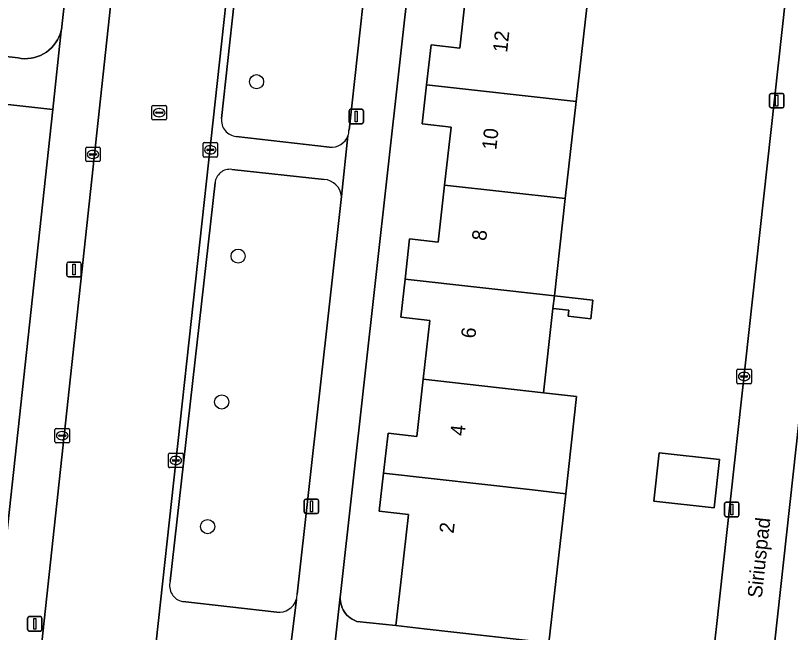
# Model space of a CAD drawing. Extents: x 161928 to 163071, y 386474 to 387428.
# Drawn here: x 162531.2 to 162584.8, y 387031.7 to 387074.3 of the extents above; entities that cross this region are included whole.
import ezdxf

# ---------------------------------------------------------------- set-up
doc = ezdxf.new("R2010")
doc.units = 0
for name, color, linetype in [('IMGEO_Boom', 7, 'Continuous'), ('IMGEO_Erf', 7, 'Continuous'), ('IMGEO_Groenvoorziening', 7, 'Continuous'), ('IMGEO_Kolk', 7, 'Continuous'), ('IMGEO_Lichtmast', 7, 'Continuous'), ('IMGEO_Openbare_ruimte_label', 7, 'Continuous'), ('IMGEO_Pand', 7, 'Continuous'), ('IMGEO_Pand_nummerreeks', 7, 'Continuous'), ('IMGEO_Rijbaan_lokaal_gesloten', 7, 'Continuous'), ('IMGEO_Rioolput', 7, 'Continuous'), ('IMGEO_Voetpad_open', 7, 'Continuous')]:
    doc.layers.add(name, color=color, linetype=linetype)

msp = doc.modelspace()

# ---------------------------------------------------------------- linework, layer by layer
at = {"layer": 'IMGEO_Boom'}
for centre in [(162547.889, 387069.728), (162546.614, 387057.672), (162545.48, 387047.596), (162544.51, 387038.98)]:
    msp.add_circle(centre, 0.489, dxfattribs=at)
at = {"layer": 'IMGEO_Erf'}
for points in [[(162559.385, 387085.352), (162553.682, 387034.281), (162553.668, 387034.128), (162553.668, 387033.975), (162553.682, 387033.822), (162553.709, 387033.671), (162553.75, 387033.523), (162553.803, 387033.379), (162553.87, 387033.241), (162553.948, 387033.109), (162554.038, 387032.985), (162554.139, 387032.869), (162554.249, 387032.762), (162554.369, 387032.666), (162554.497, 387032.581), (162554.631, 387032.508), (162554.772, 387032.447), (162554.825, 387032.428), (162557.517, 387032.136), (162557.916, 387035.531), (162558.397, 387039.813), (162556.369, 387040.041), (162556.665, 387042.676), (162556.975, 387045.434), (162558.961, 387045.211), (162559.405, 387049.161), (162559.861, 387053.226), (162557.861, 387053.45), (162558.158, 387056.092), (162558.469, 387058.862), (162560.44, 387058.641), (162560.883, 387062.581), (162561.332, 387066.582), (162559.339, 387066.805), (162559.643, 387069.512), (162559.953, 387072.266), (162561.929, 387072.044), (162562.373, 387075.998)], [(162579.601, 387031.494), (162579.639, 387031.682), (162579.66, 387031.882), (162585.197, 387082.374)], [(162570.73, 387075.062), (162569.977, 387068.355), (162569.224, 387061.647), (162568.471, 387054.938), (162571.138, 387054.64), (162570.992, 387053.339), (162569.425, 387053.515), (162569.472, 387053.932), (162568.372, 387054.055), (162567.717, 387048.231), (162570.013, 387047.974), (162569.256, 387041.237), (162568.101, 387030.955)], [(162587.455, 387065.262), (162582.027, 387015.751)]]:
    msp.add_lwpolyline(points, dxfattribs=at)
msp.add_lwpolyline([(162579.886, 387043.615), (162579.51, 387040.271), (162575.343, 387040.739), (162575.719, 387044.083)], close=True, dxfattribs=at)
at = {"layer": 'IMGEO_Groenvoorziening'}
for points in [[(162503.137, 387074.464), (162531.407, 387071.367), (162531.632, 387071.332), (162531.86, 387071.318), (162532.088, 387071.324), (162532.314, 387071.35), (162532.538, 387071.396), (162532.756, 387071.462), (162532.967, 387071.548), (162533.17, 387071.652), (162533.363, 387071.773), (162533.544, 387071.912), (162533.712, 387072.066), (162533.866, 387072.234), (162534.004, 387072.415), (162534.126, 387072.609), (162534.229, 387072.812), (162534.314, 387073.023), (162534.38, 387073.242), (162534.426, 387073.465), (162534.438, 387073.55), (162538.421, 387109.335)], [(162547.221, 387083.228), (162545.471, 387067.191)], [(162554.279, 387066.366), (162556.018, 387082.155)], [(162546.487, 387065.947), (162552.933, 387065.211)], [(162552.565, 387062.978), (162546.17, 387063.663)], [(162545.019, 387062.736), (162541.92, 387035.201)], [(162550.698, 387034.306), (162553.771, 387061.797)], [(162542.783, 387033.799), (162549.29, 387033.063)]]:
    msp.add_lwpolyline(points, dxfattribs=at)
msp.add_lwpolyline([(162500.751, 387071.474), (162500.406, 387068.371), (162498.559, 387051.457), (162497.977, 387045.242), (162497.147, 387036.371), (162500, 387036.05), (162500.128, 387036.036), (162505.814, 387035.38), (162504.756, 387025.723), (162528.967, 387023.369), (162533.801, 387067.802)], close=True, dxfattribs=at)
for centre, radius, start, end in [((162546.579, 387067.059), 1.116, 173.2133, 265.2651), ((162553.058, 387066.41), 1.221, 339.846, 357.9436), ((162553.076, 387066.407), 1.204, 263.1927, 339.7102), ((162546.034, 387062.654), 1.018, 82.2925, 175.4025), ((162552.438, 387061.643), 1.341, 6.612, 84.5881), ((162543.005, 387034.902), 1.126, 164.6214, 258.6073), ((162549.421, 387034.336), 1.277, 342.4634, 358.6643), ((162549.417, 387034.338), 1.281, 264.2937, 342.4173)]:
    msp.add_arc(centre, radius, start, end, dxfattribs=at)
at = {"layer": 'IMGEO_Kolk'}
for p, q in [((162544.191, 387064.593), (162544.191, 387065.445)), ((162544.266, 387065.519), (162545.118, 387065.519)), ((162544.679, 387065.299), (162544.704, 387065.299)), ((162545.192, 387065.445), (162545.192, 387064.593)), ((162536.084, 387064.276), (162536.084, 387065.128)), ((162536.159, 387065.202), (162537.011, 387065.202)), ((162536.386, 387064.745), (162536.784, 387064.745)), ((162536.572, 387064.982), (162536.597, 387064.982)), ((162537.085, 387065.128), (162537.085, 387064.276)), ((162544.45, 387065.013), (162544.45, 387065.025)), ((162544.888, 387064.976), (162544.49, 387064.976)), ((162544.493, 387065.062), (162544.891, 387065.062)), ((162544.934, 387065.025), (162544.934, 387065.013)), ((162536.343, 387064.696), (162536.343, 387064.708)), ((162536.781, 387064.659), (162536.383, 387064.659)), ((162536.595, 387064.422), (162536.57, 387064.422)), ((162536.827, 387064.708), (162536.827, 387064.696)), ((162545.118, 387064.519), (162544.266, 387064.519)), ((162544.702, 387064.739), (162544.677, 387064.739)), ((162537.011, 387064.202), (162536.159, 387064.202)), ((162581.087, 387048.933), (162581.087, 387049.785)), ((162581.162, 387049.859), (162582.014, 387049.859)), ((162582.088, 387049.785), (162582.088, 387048.933)), ((162581.346, 387049.353), (162581.346, 387049.365)), ((162581.784, 387049.316), (162581.386, 387049.316)), ((162581.389, 387049.402), (162581.787, 387049.402)), ((162581.575, 387049.639), (162581.6, 387049.639)), ((162581.83, 387049.365), (162581.83, 387049.353)), ((162582.014, 387048.859), (162581.162, 387048.859)), ((162581.598, 387049.079), (162581.573, 387049.079)), ((162533.959, 387044.84), (162533.959, 387045.692)), ((162534.034, 387045.766), (162534.886, 387045.766)), ((162534.447, 387045.546), (162534.472, 387045.546)), ((162534.96, 387045.692), (162534.96, 387044.84)), ((162534.218, 387045.26), (162534.218, 387045.272)), ((162534.656, 387045.223), (162534.258, 387045.223)), ((162534.261, 387045.309), (162534.659, 387045.309)), ((162534.47, 387044.986), (162534.445, 387044.986)), ((162534.702, 387045.272), (162534.702, 387045.26)), ((162534.886, 387044.766), (162534.034, 387044.766)), ((162541.81, 387043.129), (162541.81, 387043.981)), ((162541.885, 387044.055), (162542.737, 387044.055)), ((162542.811, 387043.981), (162542.811, 387043.129)), ((162542.069, 387043.549), (162542.069, 387043.561)), ((162542.507, 387043.512), (162542.109, 387043.512)), ((162542.112, 387043.598), (162542.51, 387043.598)), ((162542.298, 387043.835), (162542.323, 387043.835)), ((162542.553, 387043.561), (162542.553, 387043.549)), ((162542.737, 387043.055), (162541.885, 387043.055)), ((162542.321, 387043.275), (162542.296, 387043.275))]:
    msp.add_line(p, q, dxfattribs=at)
for points in [[(162544.191, 387064.593), (162544.191, 387065.445)], [(162544.266, 387065.519), (162545.118, 387065.519)], [(162545.192, 387065.445), (162545.192, 387064.593)], [(162536.084, 387064.276), (162536.084, 387065.128)], [(162536.159, 387065.202), (162537.011, 387065.202)], [(162537.085, 387065.128), (162537.085, 387064.276)], [(162545.118, 387064.519), (162544.266, 387064.519)], [(162537.011, 387064.202), (162536.159, 387064.202)], [(162581.087, 387048.933), (162581.087, 387049.785)], [(162581.162, 387049.859), (162582.014, 387049.859)], [(162582.088, 387049.785), (162582.088, 387048.933)], [(162582.014, 387048.859), (162581.162, 387048.859)], [(162533.959, 387044.84), (162533.959, 387045.692)], [(162534.034, 387045.766), (162534.886, 387045.766)], [(162534.96, 387045.692), (162534.96, 387044.84)], [(162534.886, 387044.766), (162534.034, 387044.766)], [(162541.81, 387043.129), (162541.81, 387043.981)], [(162541.885, 387044.055), (162542.737, 387044.055)], [(162542.811, 387043.981), (162542.811, 387043.129)], [(162542.737, 387043.055), (162541.885, 387043.055)]]:
    msp.add_lwpolyline(points, dxfattribs=at)
for centre, radius, start, end in [((162544.268, 387065.443), 0.0765, 91.552, 178.448), ((162544.268, 387065.443), 0.0765, 91.552, 178.448), ((162545.116, 387065.443), 0.0765, 1.552, 88.448), ((162545.116, 387065.443), 0.0765, 1.552, 88.448), ((162536.161, 387065.126), 0.0765, 91.552, 178.448), ((162536.161, 387065.126), 0.0765, 91.552, 178.448), ((162536.383, 387064.705), 0.0403, 85.8775, 175.7526), ((162536.788, 387064.707), 0.0386, 1.7309, 96.639), ((162537.009, 387065.126), 0.0765, 1.552, 88.448), ((162537.009, 387065.126), 0.0765, 1.552, 88.448), ((162544.49, 387065.022), 0.0403, 85.8775, 175.7526), ((162544.487, 387065.012), 0.0366, 178.938, 274.7102), ((162544.891, 387065.019), 0.043, 264.8664, 352.4533), ((162544.895, 387065.024), 0.0386, 1.7309, 96.639), ((162536.161, 387064.278), 0.0765, 181.552, 268.448), ((162536.161, 387064.278), 0.0765, 181.552, 268.448), ((162536.38, 387064.695), 0.0366, 178.938, 274.7102), ((162536.784, 387064.702), 0.043, 264.8664, 352.4533), ((162537.009, 387064.278), 0.0765, 271.552, 358.448), ((162537.009, 387064.278), 0.0765, 271.552, 358.448), ((162544.268, 387064.595), 0.0765, 181.552, 268.448), ((162544.268, 387064.595), 0.0765, 181.552, 268.448), ((162545.116, 387064.595), 0.0765, 271.552, 358.448), ((162545.116, 387064.595), 0.0765, 271.552, 358.448), ((162581.164, 387049.783), 0.0765, 91.552, 178.448), ((162581.164, 387049.783), 0.0765, 91.552, 178.448), ((162582.012, 387049.783), 0.0765, 1.552, 88.448), ((162582.012, 387049.783), 0.0765, 1.552, 88.448), ((162581.386, 387049.362), 0.0403, 85.8775, 175.7526), ((162581.383, 387049.352), 0.0366, 178.938, 274.7102), ((162581.787, 387049.359), 0.043, 264.8664, 352.4533), ((162581.791, 387049.364), 0.0386, 1.7309, 96.639), ((162581.164, 387048.935), 0.0765, 181.552, 268.448), ((162581.164, 387048.935), 0.0765, 181.552, 268.448), ((162582.012, 387048.935), 0.0765, 271.552, 358.448), ((162582.012, 387048.935), 0.0765, 271.552, 358.448), ((162534.036, 387045.69), 0.0765, 91.552, 178.448), ((162534.036, 387045.69), 0.0765, 91.552, 178.448), ((162534.884, 387045.69), 0.0765, 1.552, 88.448), ((162534.884, 387045.69), 0.0765, 1.552, 88.448), ((162534.258, 387045.269), 0.0403, 85.8775, 175.7526), ((162534.255, 387045.259), 0.0366, 178.938, 274.7102), ((162534.659, 387045.266), 0.043, 264.8664, 352.4533), ((162534.663, 387045.271), 0.0386, 1.7309, 96.639), ((162534.036, 387044.842), 0.0765, 181.552, 268.448), ((162534.036, 387044.842), 0.0765, 181.552, 268.448), ((162534.884, 387044.842), 0.0765, 271.552, 358.448), ((162534.884, 387044.842), 0.0765, 271.552, 358.448), ((162541.887, 387043.979), 0.0765, 91.552, 178.448), ((162541.887, 387043.979), 0.0765, 91.552, 178.448), ((162542.735, 387043.979), 0.0765, 1.552, 88.448), ((162542.735, 387043.979), 0.0765, 1.552, 88.448), ((162542.109, 387043.558), 0.0403, 85.8775, 175.7526), ((162542.106, 387043.548), 0.0366, 178.938, 274.7102), ((162542.51, 387043.555), 0.043, 264.8664, 352.4533), ((162542.514, 387043.56), 0.0386, 1.7309, 96.639), ((162541.887, 387043.131), 0.0765, 181.552, 268.448), ((162541.887, 387043.131), 0.0765, 181.552, 268.448), ((162542.735, 387043.131), 0.0765, 271.552, 358.448), ((162542.735, 387043.131), 0.0765, 271.552, 358.448)]:
    msp.add_arc(centre, radius, start, end, dxfattribs=at)
for centre, major_axis, ratio, start_param, end_param in [((162544.678, 387065.019), (-0.387, 0.002), 0.722429, 4.712389, 7.853982), ((162544.703, 387065.019), (-0.39, 0.002), 0.717154, 1.570796, 4.712389), ((162536.571, 387064.702), (-0.387, 0.002), 0.722429, 4.712389, 7.853982), ((162536.596, 387064.702), (-0.39, 0.002), 0.717154, 1.570796, 4.712389), ((162581.574, 387049.359), (-0.387, 0.002), 0.722429, 4.712389, 7.853982), ((162581.599, 387049.359), (-0.39, 0.002), 0.717154, 1.570796, 4.712389), ((162534.446, 387045.266), (-0.387, 0.002), 0.722429, 4.712389, 7.853982), ((162534.471, 387045.266), (-0.39, 0.002), 0.717154, 1.570796, 4.712389), ((162542.297, 387043.555), (-0.387, 0.002), 0.722429, 4.712389, 7.853982), ((162542.322, 387043.555), (-0.39, 0.002), 0.717154, 1.570796, 4.712389)]:
    msp.add_ellipse(centre, major_axis=major_axis, ratio=ratio, start_param=start_param, end_param=end_param, dxfattribs=at)
at = {"layer": 'IMGEO_Lichtmast'}
for p, q in [((162583.347, 387068.01), (162583.347, 387068.81)), ((162583.347, 387068.81), (162583.347, 387068.01)), ((162583.447, 387068.91), (162584.237, 387068.91)), ((162584.237, 387068.91), (162583.447, 387068.91)), ((162584.337, 387068.81), (162584.337, 387068.01)), ((162584.337, 387068.01), (162584.337, 387068.81)), ((162554.282, 387066.922), (162554.282, 387067.722)), ((162554.282, 387067.722), (162554.282, 387066.922)), ((162554.382, 387067.822), (162555.172, 387067.822)), ((162555.172, 387067.822), (162554.382, 387067.822)), ((162555.272, 387067.722), (162555.272, 387066.922)), ((162555.272, 387066.922), (162555.272, 387067.722)), ((162584.237, 387067.91), (162583.447, 387067.91)), ((162583.447, 387067.91), (162584.237, 387067.91)), ((162555.172, 387066.822), (162554.382, 387066.822)), ((162554.382, 387066.822), (162555.172, 387066.822)), ((162534.881, 387057.251), (162535.671, 387057.251)), ((162535.671, 387057.251), (162534.881, 387057.251)), ((162534.781, 387056.351), (162534.781, 387057.151)), ((162534.781, 387057.151), (162534.781, 387056.351)), ((162535.771, 387057.151), (162535.771, 387056.351)), ((162535.771, 387056.351), (162535.771, 387057.151)), ((162535.671, 387056.251), (162534.881, 387056.251)), ((162534.881, 387056.251), (162535.671, 387056.251)), ((162551.19, 387039.988), (162551.19, 387040.788)), ((162551.19, 387040.788), (162551.19, 387039.988)), ((162551.29, 387040.888), (162552.08, 387040.888)), ((162552.08, 387040.888), (162551.29, 387040.888)), ((162552.18, 387040.788), (162552.18, 387039.988)), ((162552.18, 387039.988), (162552.18, 387040.788)), ((162580.341, 387040.668), (162581.131, 387040.668)), ((162581.131, 387040.668), (162580.341, 387040.668)), ((162580.241, 387039.768), (162580.241, 387040.568)), ((162580.241, 387040.568), (162580.241, 387039.768)), ((162581.231, 387040.568), (162581.231, 387039.768)), ((162581.231, 387039.768), (162581.231, 387040.568)), ((162552.08, 387039.888), (162551.29, 387039.888)), ((162551.29, 387039.888), (162552.08, 387039.888)), ((162581.131, 387039.668), (162580.341, 387039.668)), ((162580.341, 387039.668), (162581.131, 387039.668)), ((162532.07, 387031.861), (162532.07, 387032.661)), ((162532.07, 387032.661), (162532.07, 387031.861)), ((162532.17, 387032.761), (162532.96, 387032.761)), ((162532.96, 387032.761), (162532.17, 387032.761)), ((162533.06, 387032.661), (162533.06, 387031.861)), ((162533.06, 387031.861), (162533.06, 387032.661)), ((162532.96, 387031.761), (162532.17, 387031.761)), ((162532.17, 387031.761), (162532.96, 387031.761))]:
    msp.add_line(p, q, dxfattribs=at)
for points in [[(162583.767, 387068.785), (162583.917, 387068.785), (162583.917, 387068.035), (162583.767, 387068.035), (162583.767, 387068.785)], [(162554.702, 387067.697), (162554.852, 387067.697), (162554.852, 387066.947), (162554.702, 387066.947), (162554.702, 387067.697)], [(162535.201, 387057.126), (162535.351, 387057.126), (162535.351, 387056.376), (162535.201, 387056.376), (162535.201, 387057.126)], [(162551.61, 387040.763), (162551.76, 387040.763), (162551.76, 387040.013), (162551.61, 387040.013), (162551.61, 387040.763)], [(162580.661, 387040.543), (162580.811, 387040.543), (162580.811, 387039.793), (162580.661, 387039.793), (162580.661, 387040.543)], [(162532.49, 387032.636), (162532.64, 387032.636), (162532.64, 387031.886), (162532.49, 387031.886), (162532.49, 387032.636)]]:
    msp.add_lwpolyline(points, dxfattribs=at)
for centre, start, end in [((162583.447, 387068.81), 90, 180), ((162583.447, 387068.81), 90, 180), ((162584.237, 387068.81), 0, 90), ((162584.237, 387068.81), 360, 90), ((162583.447, 387068.01), 180, 270), ((162583.447, 387068.01), 180, 270), ((162584.237, 387068.01), 270, 0), ((162584.237, 387068.01), 270, 0), ((162554.382, 387067.722), 90, 180), ((162554.382, 387067.722), 90, 180), ((162555.172, 387067.722), 0, 90), ((162555.172, 387067.722), 360, 90), ((162554.382, 387066.922), 180, 270), ((162554.382, 387066.922), 180, 270), ((162555.172, 387066.922), 270, 0), ((162555.172, 387066.922), 270, 0), ((162534.881, 387057.151), 90, 180), ((162534.881, 387057.151), 90, 180), ((162535.671, 387057.151), 0, 90), ((162535.671, 387057.151), 360, 90), ((162534.881, 387056.351), 180, 270), ((162534.881, 387056.351), 180, 270), ((162535.671, 387056.351), 270, 0), ((162535.671, 387056.351), 270, 0), ((162551.29, 387040.788), 90, 180), ((162551.29, 387040.788), 90, 180), ((162552.08, 387040.788), 0, 90), ((162552.08, 387040.788), 360, 90), ((162580.341, 387040.568), 90, 180), ((162580.341, 387040.568), 90, 180), ((162581.131, 387040.568), 0, 90), ((162581.131, 387040.568), 360, 90), ((162551.29, 387039.988), 180, 270), ((162551.29, 387039.988), 180, 270), ((162552.08, 387039.988), 270, 0), ((162552.08, 387039.988), 270, 0), ((162580.341, 387039.768), 180, 270), ((162580.341, 387039.768), 180, 270), ((162581.131, 387039.768), 270, 0), ((162581.131, 387039.768), 270, 0), ((162532.17, 387032.661), 90, 180), ((162532.17, 387032.661), 90, 180), ((162532.96, 387032.661), 0, 90), ((162532.96, 387032.661), 360, 90), ((162532.17, 387031.861), 180, 270), ((162532.17, 387031.861), 180, 270), ((162532.96, 387031.861), 270, 0), ((162532.96, 387031.861), 270, 0)]:
    msp.add_arc(centre, 0.1, start, end, dxfattribs=at)
at = {"layer": 'IMGEO_Pand'}
for points in [[(162562.373, 387075.998), (162561.929, 387072.044), (162559.953, 387072.266), (162559.643, 387069.512), (162569.977, 387068.355), (162570.73, 387075.062)], [(162569.224, 387061.647), (162569.977, 387068.355), (162559.643, 387069.512), (162559.339, 387066.805), (162561.332, 387066.582), (162560.883, 387062.581)], [(162568.471, 387054.938), (162569.224, 387061.647), (162560.883, 387062.581), (162560.44, 387058.641), (162558.469, 387058.862), (162558.158, 387056.092)], [(162568.372, 387054.055), (162568.471, 387054.938), (162558.158, 387056.092), (162557.861, 387053.45), (162559.861, 387053.226), (162559.405, 387049.161), (162567.717, 387048.231)], [(162568.471, 387054.938), (162568.372, 387054.055), (162569.472, 387053.932), (162569.425, 387053.515), (162570.992, 387053.339), (162571.138, 387054.64)], [(162570.013, 387047.974), (162567.717, 387048.231), (162559.405, 387049.161), (162558.961, 387045.211), (162556.975, 387045.434), (162556.665, 387042.676), (162566.964, 387041.523), (162569.256, 387041.237)], [(162579.886, 387043.615), (162575.719, 387044.083), (162575.343, 387040.739), (162579.51, 387040.271)], [(162569.256, 387041.237), (162566.964, 387041.523), (162556.665, 387042.676), (162556.369, 387040.041), (162558.397, 387039.813), (162557.916, 387035.531), (162557.517, 387032.136), (162559.477, 387031.923), (162568.101, 387030.955)]]:
    msp.add_lwpolyline(points, close=True, dxfattribs=at)
at = {"layer": 'IMGEO_Rijbaan_lokaal_gesloten'}
msp.add_lwpolyline([(162541.338, 387107.851), (162532.261, 387023.724), (162532.215, 387023.314), (162531.39, 387015.902), (162530.416, 387007.151), (162529.62, 387000), (162525.313, 386962.232), (162524.951, 386959.154), (162532.885, 386958.197), (162533.035, 386959.573), (162533.13, 386960.419), (162537.575, 387000), (162538.733, 387010.616), (162539.288, 387015.706), (162539.602, 387018.583), (162549.1, 387105.67)], dxfattribs=at)
at = {"layer": 'IMGEO_Rioolput'}
for p, q in [((162540.661, 387067.158), (162540.661, 387068.01)), ((162540.736, 387068.084), (162541.588, 387068.084)), ((162541.662, 387068.01), (162541.662, 387067.158)), ((162540.92, 387067.578), (162540.92, 387067.59)), ((162541.358, 387067.541), (162540.96, 387067.541)), ((162540.963, 387067.627), (162541.361, 387067.627)), ((162541.149, 387067.864), (162541.174, 387067.864)), ((162541.404, 387067.59), (162541.404, 387067.578)), ((162541.588, 387067.084), (162540.736, 387067.084)), ((162541.172, 387067.304), (162541.147, 387067.304))]:
    msp.add_line(p, q, dxfattribs=at)
for points in [[(162540.661, 387067.158), (162540.661, 387068.01)], [(162540.736, 387068.084), (162541.588, 387068.084)], [(162541.662, 387068.01), (162541.662, 387067.158)], [(162541.588, 387067.084), (162540.736, 387067.084)]]:
    msp.add_lwpolyline(points, dxfattribs=at)
for centre, radius, start, end in [((162540.738, 387068.008), 0.0765, 91.552, 178.448), ((162540.738, 387068.008), 0.0765, 91.552, 178.448), ((162541.586, 387068.008), 0.0765, 1.552, 88.448), ((162541.586, 387068.008), 0.0765, 1.552, 88.448), ((162540.96, 387067.587), 0.0403, 85.8775, 175.7526), ((162540.957, 387067.577), 0.0366, 178.938, 274.7102), ((162541.361, 387067.584), 0.043, 264.8664, 352.4533), ((162541.365, 387067.589), 0.0386, 1.7309, 96.639), ((162540.738, 387067.16), 0.0765, 181.552, 268.448), ((162540.738, 387067.16), 0.0765, 181.552, 268.448), ((162541.586, 387067.16), 0.0765, 271.552, 358.448), ((162541.586, 387067.16), 0.0765, 271.552, 358.448)]:
    msp.add_arc(centre, radius, start, end, dxfattribs=at)
for centre, major_axis, ratio, start_param, end_param in [((162541.148, 387067.584), (-0.387, 0.002), 0.722429, 4.712389, 7.853982), ((162541.173, 387067.584), (-0.39, 0.002), 0.717154, 1.570796, 4.712389)]:
    msp.add_ellipse(centre, major_axis=major_axis, ratio=ratio, start_param=start_param, end_param=end_param, dxfattribs=at)
at = {"layer": 'IMGEO_Voetpad_open'}
for points in [[(162538.421, 387109.335), (162534.438, 387073.55), (162534.426, 387073.465), (162534.38, 387073.242), (162533.801, 387067.802), (162528.967, 387023.369), (162528.024, 387014.699), (162528.32, 387014.811), (162527.635, 387008.619), (162527.128, 387004.825), (162526.593, 387000), (162522.034, 386958.859), (162524.951, 386959.154), (162525.313, 386962.232), (162529.62, 387000), (162530.416, 387007.151), (162529.925, 387007.205), (162530.906, 387015.956), (162531.39, 387015.902), (162532.215, 387023.314), (162532.261, 387023.724), (162541.338, 387107.851)], [(162547.748, 387087.701), (162549.802, 387105.695), (162549.111, 387105.73), (162549.1, 387105.67), (162539.602, 387018.583), (162539.288, 387015.706), (162539.759, 387015.655), (162539.197, 387010.566), (162541.312, 387010.204), (162541.883, 387015.332), (162545.276, 387014.948), (162550.446, 387014.364), (162551.43, 387014.253), (162552.821, 387014.097), (162552.886, 387014.657), (162548.051, 387015.139), (162545.358, 387015.522)], [(162587.646, 387104.706), (162585.853, 387088.352), (162585.197, 387082.374), (162579.66, 387031.882), (162579.639, 387031.682), (162578.795, 387024.159), (162578.784, 387023.924), (162578.642, 387022.637), (162577.957, 387016.448), (162577.768, 387014.735)], [(162551.638, 387016.081), (162551.983, 387019.111), (162553.009, 387028.138), (162553.668, 387034.128), (162553.682, 387034.281), (162559.385, 387085.352)], [(162545.471, 387067.191), (162547.221, 387083.228)], [(162556.018, 387082.155), (162554.279, 387066.366)], [(162460.645, 387075.979), (162487.843, 387072.908), (162499.259, 387071.64), (162500.751, 387071.474), (162533.801, 387067.802), (162534.38, 387073.242), (162534.314, 387073.023), (162534.229, 387072.812), (162534.126, 387072.609), (162534.004, 387072.415), (162533.866, 387072.234), (162533.712, 387072.066), (162533.544, 387071.912), (162533.363, 387071.773), (162533.17, 387071.652), (162532.967, 387071.548), (162532.756, 387071.462), (162532.538, 387071.396), (162532.314, 387071.35), (162532.088, 387071.324), (162531.86, 387071.318), (162531.632, 387071.332), (162531.407, 387071.367), (162503.137, 387074.464)], [(162552.933, 387065.211), (162546.487, 387065.947)], [(162554.205, 387065.989), (162553.771, 387061.797), (162550.698, 387034.306)], [(162553.771, 387061.797), (162554.205, 387065.989)], [(162582.027, 387015.751), (162587.455, 387065.262)], [(162546.17, 387063.663), (162552.565, 387062.978)], [(162541.92, 387035.201), (162545.019, 387062.736)], [(162549.29, 387033.063), (162542.783, 387033.799)], [(162550.113, 387029.689), (162550.639, 387033.951)], [(162550.639, 387033.951), (162550.113, 387029.689)], [(162568.101, 387030.955), (162559.477, 387031.923), (162557.517, 387032.136), (162554.825, 387032.428), (162554.772, 387032.447), (162554.631, 387032.508), (162554.497, 387032.581), (162554.369, 387032.666), (162554.249, 387032.762), (162554.139, 387032.869), (162554.038, 387032.985), (162553.948, 387033.109), (162553.87, 387033.241), (162553.803, 387033.379), (162553.75, 387033.523), (162553.709, 387033.671), (162553.682, 387033.822), (162553.668, 387033.975), (162553.668, 387034.128), (162553.009, 387028.138)], [(162578.795, 387024.159), (162579.639, 387031.682), (162579.601, 387031.494)]]:
    msp.add_lwpolyline(points, dxfattribs=at)
for centre, radius, start, end in [((162546.579, 387067.059), 1.116, 173.2133, 265.2651), ((162553.058, 387066.41), 1.221, 339.846, 357.9436), ((162553.076, 387066.407), 1.204, 263.1927, 339.7102), ((162546.034, 387062.654), 1.018, 82.2925, 175.4025), ((162552.438, 387061.643), 1.341, 6.612, 84.5881), ((162543.005, 387034.902), 1.126, 164.6214, 258.6073), ((162549.421, 387034.336), 1.277, 342.4634, 358.6643), ((162549.417, 387034.338), 1.281, 264.2937, 342.4173)]:
    msp.add_arc(centre, radius, start, end, dxfattribs=at)

# ---------------------------------------------------------------- texts
at = {"layer": 'IMGEO_Openbare_ruimte_label'}
msp.add_text('Siriuspad', height=1, rotation=83.856, dxfattribs=at).set_placement((162582.809, 387034.01))
at = {"layer": 'IMGEO_Pand_nummerreeks'}
for s, rotation, p in [('12', 83.6514, (162565.204, 387071.712)), ('10', 83.6514, (162564.454, 387064.979)), ('8', 83.6514, (162563.756, 387058.699)), ('6', 83.6518, (162563.005, 387051.956)), ('4', 83.6518, (162562.256, 387045.217)), ('2', 83.6518, (162561.506, 387038.477))]:
    msp.add_text(s, height=1, rotation=rotation, dxfattribs=at).set_placement(p)

doc.saveas('drawing.dxf')
